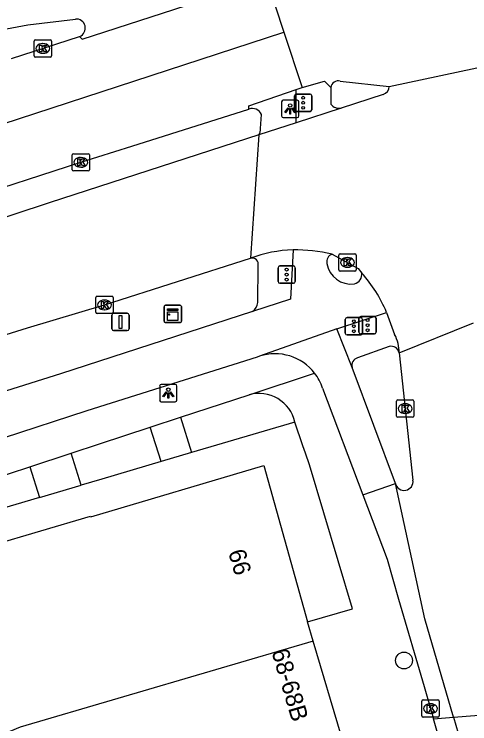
# Model space of a CAD drawing. Extents: x 159265 to 160143, y 383413 to 384319.
# Drawn here: x 159586.54 to 159612.88, y 384035.14 to 384076.18 of the extents above; entities that cross this region are included whole.
import ezdxf

# ---------------------------------------------------------------- set-up
doc = ezdxf.new("R2010")
doc.units = 0
for name, color, linetype in [('IMGEO_Boom', 7, 'Continuous'), ('IMGEO_Fietspad_gesloten', 7, 'Continuous'), ('IMGEO_Fietspad_open', 7, 'Continuous'), ('IMGEO_Groenvoorziening', 7, 'Continuous'), ('IMGEO_Kast', 7, 'Continuous'), ('IMGEO_Kolk', 7, 'Continuous'), ('IMGEO_Lichtpunt', 7, 'Continuous'), ('IMGEO_OVBaan_gesloten', 7, 'Continuous'), ('IMGEO_Pand', 7, 'Continuous'), ('IMGEO_Pand_nummerreeks', 7, 'Continuous'), ('IMGEO_Rijbaan_lokaal_gesloten', 7, 'Continuous'), ('IMGEO_Rijbaan_lokaal_open', 7, 'Continuous'), ('IMGEO_Verkeersbordpaal', 7, 'Continuous'), ('IMGEO_Verkeersregelinstallatiepaal', 7, 'Continuous'), ('IMGEO_Voetpad_open', 7, 'Continuous')]:
    doc.layers.add(name, color=color, linetype=linetype)

msp = doc.modelspace()

# ---------------------------------------------------------------- linework, layer by layer
at = {"layer": 'IMGEO_Boom'}
msp.add_circle((159609.077, 384038.805), 0.489, dxfattribs=at)
at = {"layer": 'IMGEO_Fietspad_gesloten'}
for points in [[(159602.661, 384062.548), (159602.514, 384059.698), (159600.318, 384058.993)], [(159600.318, 384058.993), (159589.223, 384055.386), (159585.731, 384054.279)], [(159605.194, 384057.988), (159608.066, 384058.94)], [(159605.194, 384057.988), (159600.725, 384056.401)], [(159606.077, 384055.753), (159605.194, 384057.988)], [(159600.725, 384056.401), (159600.587, 384056.352), (159590.73, 384053.24), (159537.499, 384035.866)], [(159608.579, 384049.042), (159606.077, 384055.753)], [(159604.366, 384054.556), (159606.699, 384048.382)]]:
    msp.add_lwpolyline(points, dxfattribs=at)
for centre, radius, start, end in [((159605.078, 384061.869), 0.472, 110.1712, 192.916), ((159606.016, 384061.99), 1.416, 189.1812, 278.1871), ((159606.075, 384061.132), 0.562, 284.7179, 7.9019), ((159601.622, 384053.655), 2.888, 37.7068, 108.0902), ((159601.605, 384053.647), 2.906, 18.2167, 37.6325)]:
    msp.add_arc(centre, radius, start, end, dxfattribs=at)
at = {"layer": 'IMGEO_Fietspad_open'}
for points in [[(159602.846, 384069.903), (159602.833, 384071.834)], [(159604.84, 384071.94), (159604.855, 384070.985)]]:
    msp.add_lwpolyline(points, dxfattribs=at)
msp.add_arc((159605.322, 384071.304), 0.566, 214.3284, 282.6382, dxfattribs=at)
at = {"layer": 'IMGEO_Groenvoorziening'}
for points in [[(159602.77, 384052.598), (159596.798, 384050.83)], [(159595.028, 384050.307), (159591.597, 384049.291), (159590.412, 384048.941)], [(159588.005, 384048.231), (159583.356, 384046.86), (159582.754, 384046.623)]]:
    msp.add_lwpolyline(points, dxfattribs=at)
at = {"layer": 'IMGEO_Kast'}
for p, q in [((159595.283, 384059.348), (159596.124, 384059.348)), ((159596.124, 384059.348), (159595.283, 384059.348)), ((159595.208, 384058.423), (159595.208, 384059.264)), ((159595.208, 384059.264), (159595.208, 384058.423)), ((159596.208, 384059.273), (159596.208, 384058.432)), ((159596.208, 384058.432), (159596.208, 384059.273)), ((159596.133, 384058.348), (159595.292, 384058.348)), ((159595.292, 384058.348), (159596.133, 384058.348))]:
    msp.add_line(p, q, dxfattribs=at)
for points in [[(159595.403, 384059.138), (159596.003, 384059.138), (159596.003, 384059.053), (159595.403, 384059.053), (159595.403, 384059.138)], [(159595.403, 384058.963), (159596.003, 384058.963), (159596.003, 384058.474), (159595.403, 384058.474), (159595.403, 384058.963)]]:
    msp.add_lwpolyline(points, dxfattribs=at)
msp.add_circle((159595.487, 384058.812), 0.0377, dxfattribs=at)
for centre, start, end in [((159595.286, 384059.27), 92.4484, 184.2845), ((159595.286, 384059.27), 92.4484, 184.2845), ((159596.13, 384059.27), 2.4484, 94.2845), ((159596.13, 384059.27), 2.4484, 94.2845), ((159595.286, 384058.426), 182.4484, 274.2845), ((159595.286, 384058.426), 182.4484, 274.2845), ((159596.13, 384058.426), 272.4484, 4.2845), ((159596.13, 384058.426), 272.4484, 4.2845)]:
    msp.add_arc(centre, 0.0779, start, end, dxfattribs=at)
at = {"layer": 'IMGEO_Kolk'}
for p, q in [((159587.689, 384073.772), (159587.689, 384074.624)), ((159587.764, 384074.698), (159588.616, 384074.698)), ((159588.69, 384074.624), (159588.69, 384073.772)), ((159588.177, 384074.478), (159588.202, 384074.478)), ((159588.2, 384073.918), (159588.175, 384073.918)), ((159588.616, 384073.698), (159587.764, 384073.698)), ((159589.891, 384067.189), (159589.891, 384068.041)), ((159589.966, 384068.115), (159590.818, 384068.115)), ((159590.892, 384068.041), (159590.892, 384067.189)), ((159590.379, 384067.895), (159590.404, 384067.895)), ((159590.402, 384067.335), (159590.377, 384067.335)), ((159590.818, 384067.115), (159589.966, 384067.115)), ((159605.304, 384061.399), (159605.304, 384062.251)), ((159605.379, 384062.325), (159606.231, 384062.325)), ((159606.305, 384062.251), (159606.305, 384061.399)), ((159605.792, 384062.105), (159605.817, 384062.105)), ((159605.815, 384061.545), (159605.79, 384061.545)), ((159606.231, 384061.325), (159605.379, 384061.325)), ((159591.256, 384058.942), (159591.256, 384059.794)), ((159591.331, 384059.868), (159592.183, 384059.868)), ((159592.257, 384059.794), (159592.257, 384058.942)), ((159591.744, 384059.648), (159591.769, 384059.648)), ((159591.767, 384059.088), (159591.742, 384059.088)), ((159592.183, 384058.868), (159591.331, 384058.868)), ((159608.644, 384052.945), (159608.644, 384053.797)), ((159608.719, 384053.871), (159609.571, 384053.871)), ((159609.132, 384053.651), (159609.157, 384053.651)), ((159609.645, 384053.797), (159609.645, 384052.945)), ((159609.571, 384052.871), (159608.719, 384052.871)), ((159609.155, 384053.091), (159609.13, 384053.091)), ((159610.102, 384035.6), (159610.102, 384036.452)), ((159610.177, 384036.526), (159611.029, 384036.526)), ((159611.103, 384036.452), (159611.103, 384035.6)), ((159610.59, 384036.306), (159610.615, 384036.306)), ((159610.613, 384035.746), (159610.588, 384035.746)), ((159611.029, 384035.526), (159610.177, 384035.526))]:
    msp.add_line(p, q, dxfattribs=at)
for points in [[(159587.689, 384073.772), (159587.689, 384074.624)], [(159587.764, 384074.698), (159588.616, 384074.698)], [(159588.69, 384074.624), (159588.69, 384073.772)], [(159588.01, 384074.398), (159588.133, 384074.398), (159588.133, 384074.247), (159588.263, 384074.398), (159588.427, 384074.398), (159588.281, 384074.247), (159588.434, 384073.998), (159588.282, 384073.998), (159588.197, 384074.162), (159588.133, 384074.095), (159588.133, 384073.998), (159588.01, 384073.998), (159588.01, 384074.398)], [(159588.616, 384073.698), (159587.764, 384073.698)], [(159589.891, 384067.189), (159589.891, 384068.041)], [(159589.966, 384068.115), (159590.818, 384068.115)], [(159590.892, 384068.041), (159590.892, 384067.189)], [(159590.212, 384067.815), (159590.335, 384067.815), (159590.335, 384067.664), (159590.465, 384067.815), (159590.629, 384067.815), (159590.483, 384067.664), (159590.636, 384067.415), (159590.484, 384067.415), (159590.399, 384067.579), (159590.335, 384067.512), (159590.335, 384067.415), (159590.212, 384067.415), (159590.212, 384067.815)], [(159590.818, 384067.115), (159589.966, 384067.115)], [(159605.304, 384061.399), (159605.304, 384062.251)], [(159605.379, 384062.325), (159606.231, 384062.325)], [(159606.305, 384062.251), (159606.305, 384061.399)], [(159605.625, 384062.025), (159605.748, 384062.025), (159605.748, 384061.874), (159605.878, 384062.025), (159606.042, 384062.025), (159605.896, 384061.874), (159606.049, 384061.625), (159605.897, 384061.625), (159605.812, 384061.789), (159605.748, 384061.722), (159605.748, 384061.625), (159605.625, 384061.625), (159605.625, 384062.025)], [(159606.231, 384061.325), (159605.379, 384061.325)], [(159591.256, 384058.942), (159591.256, 384059.794)], [(159591.331, 384059.868), (159592.183, 384059.868)], [(159592.257, 384059.794), (159592.257, 384058.942)], [(159591.577, 384059.568), (159591.7, 384059.568), (159591.7, 384059.417), (159591.83, 384059.568), (159591.994, 384059.568), (159591.848, 384059.417), (159592.001, 384059.168), (159591.849, 384059.168), (159591.764, 384059.332), (159591.7, 384059.265), (159591.7, 384059.168), (159591.577, 384059.168), (159591.577, 384059.568)], [(159592.183, 384058.868), (159591.331, 384058.868)], [(159608.644, 384052.945), (159608.644, 384053.797)], [(159608.719, 384053.871), (159609.571, 384053.871)], [(159609.645, 384053.797), (159609.645, 384052.945)], [(159608.965, 384053.571), (159609.088, 384053.571), (159609.088, 384053.42), (159609.218, 384053.571), (159609.382, 384053.571), (159609.236, 384053.42), (159609.389, 384053.171), (159609.237, 384053.171), (159609.152, 384053.335), (159609.088, 384053.268), (159609.088, 384053.171), (159608.965, 384053.171), (159608.965, 384053.571)], [(159609.571, 384052.871), (159608.719, 384052.871)], [(159610.102, 384035.6), (159610.102, 384036.452)], [(159610.177, 384036.526), (159611.029, 384036.526)], [(159611.103, 384036.452), (159611.103, 384035.6)], [(159610.423, 384036.226), (159610.546, 384036.226), (159610.546, 384036.075), (159610.676, 384036.226), (159610.84, 384036.226), (159610.694, 384036.075), (159610.847, 384035.826), (159610.695, 384035.826), (159610.61, 384035.99), (159610.546, 384035.923), (159610.546, 384035.826), (159610.423, 384035.826), (159610.423, 384036.226)], [(159611.029, 384035.526), (159610.177, 384035.526)]]:
    msp.add_lwpolyline(points, dxfattribs=at)
for centre, start, end in [((159587.766, 384074.622), 91.552, 178.448), ((159587.766, 384074.622), 91.552, 178.448), ((159588.614, 384074.622), 1.552, 88.448), ((159588.614, 384074.622), 1.552, 88.448), ((159587.766, 384073.774), 181.552, 268.448), ((159587.766, 384073.774), 181.552, 268.448), ((159588.614, 384073.774), 271.552, 358.448), ((159588.614, 384073.774), 271.552, 358.448), ((159589.968, 384068.039), 91.552, 178.448), ((159589.968, 384068.039), 91.552, 178.448), ((159590.816, 384068.039), 1.552, 88.448), ((159590.816, 384068.039), 1.552, 88.448), ((159589.968, 384067.191), 181.552, 268.448), ((159589.968, 384067.191), 181.552, 268.448), ((159590.816, 384067.191), 271.552, 358.448), ((159590.816, 384067.191), 271.552, 358.448), ((159605.381, 384062.249), 91.552, 178.448), ((159605.381, 384062.249), 91.552, 178.448), ((159606.229, 384062.249), 1.552, 88.448), ((159606.229, 384062.249), 1.552, 88.448), ((159605.381, 384061.401), 181.552, 268.448), ((159605.381, 384061.401), 181.552, 268.448), ((159606.229, 384061.401), 271.552, 358.448), ((159606.229, 384061.401), 271.552, 358.448), ((159591.333, 384059.792), 91.552, 178.448), ((159591.333, 384059.792), 91.552, 178.448), ((159592.181, 384059.792), 1.552, 88.448), ((159592.181, 384059.792), 1.552, 88.448), ((159591.333, 384058.944), 181.552, 268.448), ((159591.333, 384058.944), 181.552, 268.448), ((159592.181, 384058.944), 271.552, 358.448), ((159592.181, 384058.944), 271.552, 358.448), ((159608.721, 384053.795), 91.552, 178.448), ((159608.721, 384053.795), 91.552, 178.448), ((159609.569, 384053.795), 1.552, 88.448), ((159609.569, 384053.795), 1.552, 88.448), ((159608.721, 384052.947), 181.552, 268.448), ((159608.721, 384052.947), 181.552, 268.448), ((159609.569, 384052.947), 271.552, 358.448), ((159609.569, 384052.947), 271.552, 358.448), ((159610.179, 384036.45), 91.552, 178.448), ((159610.179, 384036.45), 91.552, 178.448), ((159611.027, 384036.45), 1.552, 88.448), ((159611.027, 384036.45), 1.552, 88.448), ((159610.179, 384035.602), 181.552, 268.448), ((159610.179, 384035.602), 181.552, 268.448), ((159611.027, 384035.602), 271.552, 358.448), ((159611.027, 384035.602), 271.552, 358.448)]:
    msp.add_arc(centre, 0.0765, start, end, dxfattribs=at)
for centre, major_axis, ratio, start_param, end_param in [((159588.176, 384074.198), (-0.387, 0.002), 0.722429, 4.712389, 7.853982), ((159588.201, 384074.198), (-0.39, 0.002), 0.717154, 1.570796, 4.712389), ((159590.378, 384067.615), (-0.387, 0.002), 0.722429, 4.712389, 7.853982), ((159590.403, 384067.615), (-0.39, 0.002), 0.717154, 1.570796, 4.712389), ((159605.791, 384061.825), (-0.387, 0.002), 0.722429, 4.712389, 7.853982), ((159605.816, 384061.825), (-0.39, 0.002), 0.717154, 1.570796, 4.712389), ((159591.743, 384059.368), (-0.387, 0.002), 0.722429, 4.712389, 7.853982), ((159591.768, 384059.368), (-0.39, 0.002), 0.717154, 1.570796, 4.712389), ((159609.131, 384053.371), (-0.387, 0.002), 0.722429, 4.712389, 7.853982), ((159609.156, 384053.371), (-0.39, 0.002), 0.717154, 1.570796, 4.712389), ((159610.589, 384036.026), (-0.387, 0.002), 0.722429, 4.712389, 7.853982), ((159610.614, 384036.026), (-0.39, 0.002), 0.717154, 1.570796, 4.712389)]:
    msp.add_ellipse(centre, major_axis=major_axis, ratio=ratio, start_param=start_param, end_param=end_param, dxfattribs=at)
at = {"layer": 'IMGEO_Lichtpunt'}
for p, q in [((159601.998, 384071.109), (159601.998, 384070.302)), ((159601.998, 384071.109), (159601.998, 384070.302)), ((159602.9, 384071.204), (159602.092, 384071.204)), ((159602.9, 384071.204), (159602.092, 384071.204)), ((159602.994, 384070.302), (159602.994, 384071.109)), ((159602.994, 384070.302), (159602.994, 384071.109)), ((159602.092, 384070.208), (159602.9, 384070.208)), ((159602.092, 384070.208), (159602.9, 384070.208)), ((159594.95, 384054.673), (159594.95, 384053.866)), ((159594.95, 384054.673), (159594.95, 384053.866)), ((159595.852, 384054.768), (159595.044, 384054.768)), ((159595.852, 384054.768), (159595.044, 384054.768)), ((159595.946, 384053.866), (159595.946, 384054.673)), ((159595.946, 384053.866), (159595.946, 384054.673)), ((159595.044, 384053.772), (159595.852, 384053.772)), ((159595.044, 384053.772), (159595.852, 384053.772))]:
    msp.add_line(p, q, dxfattribs=at)
for points in [[(159602.372, 384070.773), (159602.411, 384070.745), (159602.223, 384070.483), (159602.185, 384070.51), (159602.372, 384070.773)], [(159602.474, 384070.725), (159602.521, 384070.725), (159602.521, 384070.403), (159602.474, 384070.403), (159602.474, 384070.725)], [(159602.584, 384070.745), (159602.622, 384070.772), (159602.809, 384070.51), (159602.77, 384070.482), (159602.584, 384070.745)], [(159595.324, 384054.337), (159595.363, 384054.309), (159595.175, 384054.047), (159595.137, 384054.074), (159595.324, 384054.337)], [(159595.426, 384054.289), (159595.473, 384054.289), (159595.473, 384053.967), (159595.426, 384053.967), (159595.426, 384054.289)], [(159595.536, 384054.309), (159595.574, 384054.336), (159595.761, 384054.074), (159595.722, 384054.046), (159595.536, 384054.309)]]:
    msp.add_lwpolyline(points, dxfattribs=at)
for centre in [(159602.497, 384070.907), (159595.449, 384054.471)]:
    msp.add_circle(centre, 0.0994, dxfattribs=at)
for centre, start, end in [((159602.092, 384071.109), 90, 180), ((159602.092, 384071.109), 90, 180), ((159602.9, 384071.109), 0, 90), ((159602.9, 384071.109), 0, 90), ((159602.092, 384070.302), 180, 270), ((159602.092, 384070.302), 180, 270), ((159602.9, 384070.302), 270, 0), ((159602.9, 384070.302), 270, 360), ((159595.044, 384054.673), 90, 180), ((159595.044, 384054.673), 90, 180), ((159595.852, 384054.673), 0, 90), ((159595.852, 384054.673), 0, 90), ((159595.044, 384053.866), 180, 270), ((159595.044, 384053.866), 180, 270), ((159595.852, 384053.866), 270, 0), ((159595.852, 384053.866), 270, 360)]:
    msp.add_arc(centre, 0.0946, start, end, dxfattribs=at)
at = {"layer": 'IMGEO_OVBaan_gesloten'}
for points in [[(159590.32, 384074.894), (159590.472, 384074.746), (159601.117, 384078.199)], [(159601.117, 384078.199), (159602.132, 384075.142)], [(159608.226, 384072.002), (159624.06, 384075.38), (159624.084, 384075.927)], [(159539.794, 384054.841), (159561.861, 384062.003), (159602.132, 384075.142)], [(159602.132, 384075.142), (159603.195, 384071.939)], [(159586.382, 384073.613), (159590.32, 384074.894)], [(159603.195, 384071.939), (159604.48, 384072.311), (159604.84, 384071.94)], [(159605.389, 384072.312), (159608.226, 384072.002)], [(159600.106, 384070.69), (159600.098, 384070.883), (159602.833, 384071.834)], [(159602.833, 384071.834), (159603.195, 384071.939)], [(159540.841, 384051.421), (159542.448, 384051.957), (159561.917, 384058.291), (159576.621, 384063.154), (159590.392, 384067.616), (159593.34, 384068.558), (159600.106, 384070.69)]]:
    msp.add_lwpolyline(points, dxfattribs=at)
msp.add_arc((159605.279, 384071.883), 0.442, 75.5851, 172.6577, dxfattribs=at)
at = {"layer": 'IMGEO_Pand'}
for points in [[(159560.746, 384035.195), (159583.41, 384044.829), (159585.197, 384045.458), (159590.957, 384047.161), (159590.968, 384047.123), (159600.972, 384050.075), (159603.505, 384041.039)], [(159603.831, 384039.932), (159603.505, 384041.039)], [(159603.831, 384039.932), (159586.881, 384034.951), (159576.388, 384030.531), (159573.448, 384029.3)], [(159605.453, 384034.414), (159603.831, 384039.932)]]:
    msp.add_lwpolyline(points, dxfattribs=at)
at = {"layer": 'IMGEO_Rijbaan_lokaal_gesloten'}
for points in [[(159585.783, 384075.274), (159587.329, 384075.571), (159590.075, 384075.901)], [(159607.869, 384071.544), (159605.446, 384070.752)], [(159605.446, 384070.752), (159602.846, 384069.903)], [(159602.846, 384069.903), (159600.691, 384069.21)], [(159600.691, 384069.21), (159588.627, 384065.296), (159541.282, 384049.663)], [(159600.691, 384069.21), (159600.206, 384062.072)], [(159604.915, 384062.312), (159606.43, 384061.482), (159606.632, 384061.209)], [(159584.829, 384057.267), (159587.313, 384058.039), (159591.757, 384059.368), (159600.206, 384062.072)], [(159608.066, 384058.94), (159608.534, 384057.657)], [(159608.795, 384056.595), (159613.089, 384058.335)], [(159608.795, 384056.595), (159609.594, 384049.232)], [(159606.699, 384048.382), (159608.579, 384049.042)], [(159611.942, 384035.523), (159610.283, 384041.21), (159608.579, 384049.042)], [(159606.699, 384048.382), (159608.1, 384044.673), (159608.757, 384042.356), (159610.236, 384037.295), (159610.605, 384036.026), (159610.777, 384035.432)], [(159610.777, 384035.432), (159611.942, 384035.523)]]:
    msp.add_lwpolyline(points, dxfattribs=at)
for centre, radius, start, end in [((159590.127, 384075.38), 0.523, 291.6966, 95.6518), ((159607.744, 384072.01), 0.482, 285.0387, 359.0902), ((159602.814, 384055.189), 7.36, 91.1922, 110.7537), ((159602.737, 384052.388), 10.16, 77.6194, 90.4261), ((159600.818, 384055.947), 7.842, 22.4384, 42.1471), ((159606.67, 384056.636), 2.125, 358.8979, 28.7171), ((159609.082, 384049.16), 0.517, 193.2061, 7.9991)]:
    msp.add_arc(centre, radius, start, end, dxfattribs=at)
at = {"layer": 'IMGEO_Rijbaan_lokaal_open'}
for points in [[(159611.942, 384035.523), (159617.108, 384035.925)], [(159612.139, 384030.718), (159610.777, 384035.432)], [(159611.942, 384035.523), (159613.293, 384030.894)]]:
    msp.add_lwpolyline(points, dxfattribs=at)
at = {"layer": 'IMGEO_Verkeersbordpaal'}
for p, q in [((159592.187, 384057.985), (159592.187, 384058.785)), ((159592.187, 384058.785), (159592.187, 384057.985)), ((159592.287, 384058.885), (159593.077, 384058.885)), ((159593.077, 384058.885), (159592.287, 384058.885)), ((159593.177, 384058.785), (159593.177, 384057.985)), ((159593.177, 384057.985), (159593.177, 384058.785)), ((159593.077, 384057.885), (159592.287, 384057.885)), ((159592.287, 384057.885), (159593.077, 384057.885))]:
    msp.add_line(p, q, dxfattribs=at)
msp.add_lwpolyline([(159592.607, 384058.76), (159592.757, 384058.76), (159592.757, 384058.01), (159592.607, 384058.01), (159592.607, 384058.76)], dxfattribs=at)
for centre, start, end in [((159592.287, 384058.785), 90, 180), ((159592.287, 384058.785), 90, 180), ((159593.077, 384058.785), 0, 90), ((159593.077, 384058.785), 360, 90), ((159592.287, 384057.985), 180, 270), ((159592.287, 384057.985), 180, 270), ((159593.077, 384057.985), 270, 0), ((159593.077, 384057.985), 270, 0)]:
    msp.add_arc(centre, 0.1, start, end, dxfattribs=at)
at = {"layer": 'IMGEO_Verkeersregelinstallatiepaal'}
for p, q in [((159602.752, 384070.658), (159602.752, 384071.458)), ((159602.752, 384071.458), (159602.752, 384070.658)), ((159602.852, 384071.558), (159603.642, 384071.558)), ((159603.642, 384071.558), (159602.852, 384071.558)), ((159603.742, 384071.458), (159603.742, 384070.658)), ((159603.742, 384070.658), (159603.742, 384071.458)), ((159603.642, 384070.558), (159602.852, 384070.558)), ((159602.852, 384070.558), (159603.642, 384070.558)), ((159601.795, 384060.722), (159601.795, 384061.522)), ((159601.795, 384061.522), (159601.795, 384060.722)), ((159601.895, 384061.622), (159602.685, 384061.622)), ((159602.685, 384061.622), (159601.895, 384061.622)), ((159602.785, 384061.522), (159602.785, 384060.722)), ((159602.785, 384060.722), (159602.785, 384061.522)), ((159602.685, 384060.622), (159601.895, 384060.622)), ((159601.895, 384060.622), (159602.685, 384060.622)), ((159605.682, 384057.735), (159605.682, 384058.535)), ((159605.682, 384058.535), (159605.682, 384057.735)), ((159605.782, 384058.635), (159606.572, 384058.635)), ((159606.572, 384058.635), (159605.782, 384058.635)), ((159606.474, 384057.796), (159606.474, 384058.596)), ((159606.474, 384058.596), (159606.474, 384057.796)), ((159606.574, 384058.696), (159607.364, 384058.696)), ((159607.364, 384058.696), (159606.574, 384058.696)), ((159606.672, 384058.535), (159606.672, 384057.735)), ((159606.672, 384057.735), (159606.672, 384058.535)), ((159607.464, 384058.596), (159607.464, 384057.796)), ((159607.464, 384057.796), (159607.464, 384058.596)), ((159606.572, 384057.635), (159605.782, 384057.635)), ((159605.782, 384057.635), (159606.572, 384057.635)), ((159607.364, 384057.696), (159606.574, 384057.696)), ((159606.574, 384057.696), (159607.364, 384057.696))]:
    msp.add_line(p, q, dxfattribs=at)
for centre in [(159603.247, 384071.348), (159603.247, 384071.058), (159603.247, 384070.768), (159602.29, 384061.412), (159602.29, 384061.122), (159602.29, 384060.832), (159606.969, 384058.486), (159606.177, 384058.425), (159606.177, 384058.135), (159606.969, 384058.196), (159606.177, 384057.845), (159606.969, 384057.906)]:
    msp.add_circle(centre, 0.085, dxfattribs=at)
for centre, start, end in [((159602.852, 384071.458), 90, 180), ((159602.852, 384071.458), 90, 180), ((159603.642, 384071.458), 0, 90), ((159603.642, 384071.458), 360, 90), ((159602.852, 384070.658), 180, 270), ((159602.852, 384070.658), 180, 270), ((159603.642, 384070.658), 270, 0), ((159603.642, 384070.658), 270, 0), ((159601.895, 384061.522), 90, 180), ((159601.895, 384061.522), 90, 180), ((159602.685, 384061.522), 0, 90), ((159602.685, 384061.522), 360, 90), ((159601.895, 384060.722), 180, 270), ((159601.895, 384060.722), 180, 270), ((159602.685, 384060.722), 270, 0), ((159602.685, 384060.722), 270, 0), ((159605.782, 384058.535), 90, 180), ((159605.782, 384058.535), 90, 180), ((159606.574, 384058.596), 90, 180), ((159606.574, 384058.596), 90, 180), ((159606.572, 384058.535), 0, 90), ((159606.572, 384058.535), 360, 90), ((159607.364, 384058.596), 0, 90), ((159607.364, 384058.596), 360, 90), ((159605.782, 384057.735), 180, 270), ((159605.782, 384057.735), 180, 270), ((159606.574, 384057.796), 180, 270), ((159606.574, 384057.796), 180, 270), ((159606.572, 384057.735), 270, 0), ((159606.572, 384057.735), 270, 0), ((159607.364, 384057.796), 270, 0), ((159607.364, 384057.796), 270, 0)]:
    msp.add_arc(centre, 0.1, start, end, dxfattribs=at)
at = {"layer": 'IMGEO_Voetpad_open'}
for points in [[(159600.776, 384069.565), (159600.829, 384070.372)], [(159600.617, 384059.517), (159600.646, 384061.638)], [(159608.219, 384056.965), (159606.386, 384056.306)], [(159600.124, 384054.176), (159603.907, 384055.422)], [(159596.158, 384052.869), (159600.124, 384054.176)], [(159594.405, 384052.292), (159596.158, 384052.869)], [(159596.158, 384052.869), (159596.798, 384050.83)], [(159603.505, 384041.039), (159606.102, 384041.791), (159603.621, 384050.113), (159603.384, 384050.787), (159603.235, 384051.212), (159602.77, 384052.598)], [(159589.831, 384050.789), (159591.478, 384051.328), (159594.405, 384052.292)], [(159595.028, 384050.307), (159594.405, 384052.292)], [(159587.447, 384050.009), (159589.831, 384050.789)], [(159590.412, 384048.941), (159589.831, 384050.789)], [(159596.798, 384050.83), (159595.028, 384050.307)], [(159582.095, 384048.261), (159582.712, 384048.459), (159587.447, 384050.009)], [(159587.447, 384050.009), (159588.005, 384048.231)], [(159588.005, 384048.231), (159590.412, 384048.941)]]:
    msp.add_lwpolyline(points, dxfattribs=at)
for centre, radius, start, end in [((159600.31, 384070.174), 0.555, 20.909, 111.6079), ((159600.319, 384069.487), 0.463, 323.3284, 9.7412), ((159600.283, 384061.71), 0.37, 348.8552, 101.9315), ((159599.958, 384059.546), 0.66, 303.0843, 357.4966), ((159608.323, 384056.494), 0.482, 12.058, 102.5118), ((159606.505, 384055.877), 0.445, 105.4679, 196.1418), ((159600.692, 384052.121), 2.132, 12.937, 105.4417)]:
    msp.add_arc(centre, radius, start, end, dxfattribs=at)

# ---------------------------------------------------------------- texts
at = {"layer": 'IMGEO_Pand_nummerreeks'}
for s, p in [('66', (159598.899, 384045.079)), ('68-68B', (159601.402, 384039.33))]:
    msp.add_text(s, height=1, rotation=286.3807, dxfattribs=at).set_placement(p)

doc.saveas('drawing.dxf')
